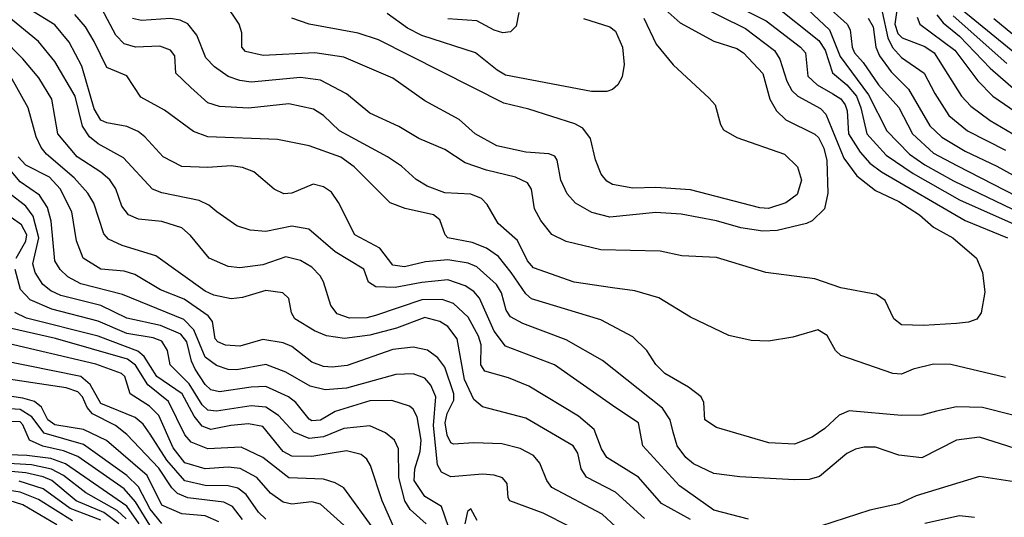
# Model space of a CAD drawing. Extents: x 501367 to 657802, y 482273 to 547541.
# Tile 369 of 656: x 613694 to 617100, y 489168 to 490890. Entities that reach past the tile are written whole.
import ezdxf

# ---------------------------------------------------------------- set-up
doc = ezdxf.new("R2010")
doc.units = 0

msp = doc.modelspace()

# ---------------------------------------------------------------- linework, layer by layer
at = {"layer": '0CON20XD'}
for points in [[(616115, 490968.4), (616276.2, 490886.2), (616395.7, 490795), (616412.9, 490775), (616421.2, 490695), (616453.4, 490665), (616506.9, 490633.1), (616535, 490616), (616549.7, 490595), (616556.3, 490575), (616560.9, 490495), (616601.2, 490431.2), (616635, 490394), (616675, 490363.1), (616964.9, 490194.9), (617111.5, 490135)], [(616365, 490978.4), (616495.3, 490855.3), (616532.8, 490762.8), (616630.7, 490630.7), (616694.4, 490505), (616772.6, 490425), (616825, 490387.8), (616925, 490332.2), (617215, 490192.5)], [(616033.8, 490943.8), (616205, 490860), (616305, 490783.2), (616324, 490754), (616347.8, 490677.8), (616365.4, 490645.4), (616385.9, 490625.9), (616465, 490582.6), (616483.3, 490563.3), (616545, 490410.9), (616590.3, 490350.3), (616655, 490298.7), (616735, 490260.8), (616807.5, 490215), (616855, 490172.4), (616922.5, 490135), (617004.5, 490065), (617025.3, 490015), (617033, 489947), (617020.5, 489875), (617005, 489853.5), (616976.6, 489843.4), (616935, 489838.7), (616821.3, 489831.3), (616745, 489834), (616718.2, 489855), (616688, 489918), (616658.4, 489938.4), (616535, 489961.8), (616445, 489993.5), (616275, 490015.5), (616105, 490067.5), (615985, 490073.3), (615909.3, 490089.3), (615705, 490093.2), (615585, 490122.3), (615535, 490146.9), (615496.6, 490195), (615475.3, 490235), (615465, 490304), (615451.1, 490325), (615409.2, 490345), (615308.9, 490368.9), (615235.2, 490395.2), (615165, 490440.7), (615075, 490478.7), (615005, 490520.7), (614905, 490567.2), (614825, 490633.4), (614735, 490680.8), (614665, 490690.4), (614495, 490673.9), (614455, 490679.3), (614415, 490693.2), (614367.2, 490727.2), (614337.8, 490757.8), (614307.2, 490837.2), (614275.6, 490875.6), (614248.7, 490888.7), (614215, 490894.1), (614115, 490887.8), (614084.2, 490894.2)], [(615916.5, 490935), (615978.9, 490878.9), (616095, 490816), (616175, 490790.3), (616198.5, 490775), (616265, 490704.5), (616289.1, 490615), (616311.8, 490575), (616345, 490544.1), (616445, 490494.1), (616457.1, 490482.9), (616476.2, 490445), (616486.6, 490403.4), (616490.3, 490289.7), (616478.8, 490235), (616435.6, 490194.4), (616415.6, 490184.4), (616315, 490160.7), (616265, 490158.1), (616189.3, 490169.3), (616105, 490194.4), (615982.7, 490217.3), (615895, 490222.7), (615735, 490206.3), (615672.9, 490222.9), (615616.7, 490255), (615587.4, 490287.4), (615566.2, 490335), (615553.7, 490403.7), (615545, 490417.8), (615525, 490426.2), (615445, 490431.1), (615345, 490453.1), (615269.5, 490495), (615214.3, 490544.3), (615095, 490609.6), (614985, 490687.5), (614815, 490760.7), (614715, 490775.2), (614535.8, 490765.8), (614475, 490780.5), (614462.9, 490795), (614462.9, 490845), (614453.3, 490875), (614406.2, 490945)], [(616305, 490940.4), (616458.6, 490818.6), (616480.3, 490785), (616506.4, 490706.4), (616555.2, 490665), (616588.9, 490625), (616604.5, 490585), (616625.2, 490495), (616691.2, 490421.2), (616785, 490358.4), (616945, 490266.2), (617217.8, 490145)], [(616455, 490967.1), (616556.9, 490875), (616567.6, 490855), (616573.5, 490795), (616582, 490775), (616612, 490742), (616665, 490664.8), (616735, 490585.9), (616782.2, 490495), (616855, 490428.5), (616935.7, 490385.7), (617185, 490257.1)], [(616733.7, 490955), (616722.1, 490875), (616732.5, 490842.5), (616747.5, 490827.5), (616825, 490797.1), (616857.5, 490775), (616952.4, 490625), (616985, 490590.8), (617051.8, 490541.8), (617227.9, 490437.9)], [(616942.5, 490935), (617180.3, 490740.3)], [(616215, 489161.6), (616095, 489192.6), (615977.1, 489277.1), (615849.2, 489415), (615834.6, 489495), (615756.8, 489546.8), (615544.5, 489695), (615375, 489760), (615335, 489811.6), (615285, 489926), (615265, 489949.2), (615235, 489969.1), (615175, 489989.5), (615085, 489980.6), (614993.3, 489963.3), (614925.9, 489965.9), (614901.1, 489981.1), (614885, 490026.9), (614785, 490086.8), (614694.3, 490165), (614635, 490175.6), (614545, 490157.1), (614491.4, 490161.4), (614445, 490176.5), (614376.2, 490225), (614348.1, 490248.1), (614314.4, 490264.4), (614185, 490291), (614153.8, 490303.8), (614052.5, 490412.5), (613965, 490461.1), (613934.9, 490484.9), (613911.3, 490521.3), (613885.8, 490625), (613815.9, 490745.9), (613758.4, 490815), (613649.2, 490905)], [(617185, 489391.2), (617015, 489444.7), (616935, 489434.7), (616815, 489373.8), (616735, 489382.5), (616655, 489410.8), (616615, 489410), (616585, 489403.8), (616555, 489388.8), (616461.1, 489308.9), (616425, 489298.8), (616375, 489297.5), (616185, 489307.7), (616095, 489319.6), (616025, 489352.7), (615998, 489375), (615968.4, 489415), (615955, 489462), (615944.4, 489505), (615917.6, 489545), (615710.2, 489710.2), (615585, 489781.6), (615435, 489838.1), (615391.5, 489861.5), (615377.2, 489885), (615360.4, 489945), (615343.5, 489973.5), (615275, 490034.3), (615245, 490047.1), (615175, 490059.3), (615097.7, 490052.3), (615025, 490035.2), (614985, 490040.2), (614939.5, 490099.5), (614853.3, 490145), (614797.3, 490257.3), (614772.9, 490292.9), (614745, 490312.1), (614708.8, 490321.2), (614635, 490289.6), (614607.1, 490287.1), (614573.7, 490303.7), (614503.8, 490363.8), (614465, 490378.8), (614425, 490384.6), (614345, 490379.1), (614255, 490381.5), (614190, 490415), (614127.1, 490485), (614103.2, 490503.2), (614065, 490520), (613995, 490532.8), (613975, 490542.7), (613951.5, 490581.5), (613908.9, 490728.9), (613865, 490812), (613815, 490872), (613729.2, 490925)], [(617235, 489495.2), (617025, 489547.5), (616935, 489550.3), (616866, 489535), (616815, 489520.7), (616745, 489520.2), (616564, 489536), (616528.8, 489521.2), (616479.5, 489475), (616435.2, 489444.8), (616375, 489420.7), (616285.3, 489425.3), (616105, 489478.5), (616064.2, 489505), (616060.8, 489565), (616051.4, 489585), (616007.7, 489617.7), (615925.5, 489665), (615895, 489696.7), (615863.5, 489745), (615815, 489792.5), (615705, 489851.3), (615465, 489923.8), (615445, 489941.8), (615394.7, 490014.7), (615350.2, 490070.2), (615309.4, 490099.4), (615259.3, 490119.3), (615174.9, 490134.9), (615166, 490145), (615147.3, 490197.3), (615125.7, 490215), (615027.2, 490237.2), (614975, 490256.2), (614851, 490381), (614805, 490414.2), (614695, 490453.3), (614585.3, 490475.2), (614345, 490484.8), (614295, 490503.4), (614195, 490576.7), (614112.4, 490622.4), (614065, 490696.2), (613995, 490724.5), (613951.6, 490815), (613921.2, 490865), (613885, 490908.6)], [(617105, 489651.1), (616915, 489696.8), (616855, 489697.3), (616785, 489680.5), (616745, 489663.3), (616715, 489665.5), (616535, 489727.9), (616516.4, 489745), (616487.2, 489797.3), (616455, 489817.1), (616368.7, 489791.3), (616285, 489777.5), (616225, 489780), (616147.3, 489797.3), (616015, 489860.6), (615905, 489927.3), (615821.9, 489951.9), (615745, 489962.4), (615612.1, 489982.1), (615471.4, 490031.4), (615450.3, 490055), (615416, 490126), (615349.1, 490185), (615310.9, 490250.9), (615291.4, 490271.4), (615255, 490286.8), (615165, 490290.4), (615104.1, 490314.1), (615065, 490337.5), (615015, 490383.1), (614966, 490416), (614800.4, 490505), (614745, 490558.5), (614710.3, 490580.3), (614625, 490598.8), (614485, 490584.2), (614385, 490590.3), (614345, 490602.3), (614285.7, 490655.7), (614234.4, 490705), (614230, 490765), (614215.6, 490785), (614178.3, 490798.3), (614095, 490794.8), (614055, 490807), (614026.3, 490836.3), (613977.5, 490927.5)], [(615645, 490894.7), (615735.5, 490865.5), (615755, 490850.9), (615779.8, 490795), (615784.7, 490735), (615777.9, 490692.1), (615763.6, 490665), (615745, 490648.2), (615725, 490641.8), (615672.1, 490642.1), (615375, 490698.4), (615345.6, 490715), (615270.6, 490775), (615085.2, 490835.2), (615035, 490861.2), (614965, 490911.8)], [(615420.4, 490915), (615411.9, 490868.1), (615391.9, 490848.1), (615365, 490845.3), (615335, 490854.2), (615275.9, 490885.9), (615175, 490893)], [(616677.8, 490917.8), (616697.5, 490827.5), (616713.7, 490793.6), (616745, 490759), (616822.8, 490705), (616860.4, 490635), (616908.9, 490558.9), (616973.3, 490505), (617105, 490438.4)], [(616867.4, 490907.4), (616889, 490879), (616945, 490833.3), (617052, 490722), (617140.5, 490645)], [(616924, 490904), (617108.9, 490739)], [(616015, 489160.4), (615914.7, 489215), (615835, 489306.8), (615725.3, 489375), (615707, 489405), (615681.2, 489471.2), (615627.6, 489517.6), (615455, 489621.8), (615385, 489650.3), (615303.3, 489673.3), (615289.6, 489695), (615290.2, 489765), (615281.6, 489795), (615245, 489860.8), (615195, 489908), (615155, 489921.4), (615085, 489920.1), (614925, 489866.8), (614895, 489858.7), (614835, 489857.3), (614792.4, 489872.4), (614770.3, 489900.3), (614745, 489983.3), (614733.5, 490003.5), (614705, 490034), (614665, 490056.6), (614615, 490069.3), (614535, 490041.9), (614455, 490031.8), (614414.5, 490035.5), (614349.4, 490065), (614285, 490143.3), (614255, 490169.5), (614185, 490191.5), (614105, 490199.6), (614070, 490215), (614047.5, 490245), (614026.2, 490305), (614005.4, 490335.4), (613975, 490362.9), (613892.6, 490415), (613825.7, 490495), (613805.5, 490615.5), (613759.5, 490689.5), (613704.6, 490754.6), (613560.1, 490900.1)], [(615853, 490895), (615896.1, 490806.1), (615955, 490734.4), (616078.9, 490618.9), (616100, 490595), (616117.9, 490527.9), (616129.4, 490509.4), (616175, 490482.5), (616339.4, 490425), (616385, 490380.6), (616398.4, 490335), (616384.1, 490285), (616345, 490256.6), (616285, 490236.9), (616255, 490239.2), (616015, 490301.2), (615895, 490309.8), (615815, 490307.4), (615745, 490319.6), (615725, 490331.2), (615705.6, 490355.6), (615685.8, 490405), (615668.6, 490478.6), (615641.8, 490515), (615615, 490529.4), (615455, 490580.3), (615369.1, 490600.9), (614935, 490821), (614865, 490843.8), (614695, 490874.5), (614635, 490896)], [(616629.8, 490895), (616646.6, 490865), (616656.1, 490795), (616668.5, 490765), (616709.3, 490709.3), (616769.3, 490649.3), (616843.1, 490523.1), (616884, 490484), (616965, 490435.6), (617075, 490382.7), (617253.9, 490283.9)], [(616798.8, 490898.8), (616807.8, 490875), (616928.7, 490785), (617008.3, 490678.3), (617060.3, 490625), (617277.1, 490477.1)], [(617064, 490894), (617215, 490770.3)], [(615855, 489163.7), (615755.4, 489255), (615655, 489307.1), (615636.1, 489335), (615625, 489389.2), (615608.5, 489415), (615445, 489511.4), (615295, 489550.4), (615265, 489575.4), (615232.4, 489645), (615207, 489785), (615175, 489828), (615146.9, 489845), (615095, 489859), (614997.4, 489822.6), (614905, 489798.4), (614817, 489787), (614755, 489796.2), (614713.2, 489813.2), (614646.2, 489855), (614633.8, 489875), (614624.4, 489925), (614604.6, 489944.6), (614545, 489952.4), (614465, 489928.7), (614425.6, 489924.4), (614365, 489937), (614335, 489950), (614165, 490073.2), (614048, 490108), (614000.6, 490130.6), (613985, 490148.6), (613950, 490255), (613929.8, 490289.8), (613882.6, 490342.6), (613786.3, 490425), (613768.2, 490448.2), (613751.2, 490485), (613723.5, 490585), (613662.3, 490695)], [(615756.7, 489135), (615708.6, 489178.6), (615535, 489270.5), (615517.2, 489295), (615492.9, 489355), (615471.5, 489381.5), (615425, 489405.9), (615362.2, 489422.3), (615265, 489425.3), (615195, 489420.4), (615185, 489425.4), (615172.5, 489452.5), (615165.4, 489495), (615173.1, 489526.9), (615196.4, 489573.6), (615196.2, 489595), (615165, 489687.9), (615139.9, 489719.9), (615105, 489746.3), (615055, 489756.6), (614985, 489748.1), (614826.5, 489693.5), (614775, 489687.1), (614745, 489689.8), (614705, 489704.2), (614635, 489759.5), (614605, 489771.7), (614535, 489782.9), (614455, 489760.2), (614406, 489764), (614379.1, 489775), (614370.4, 489785), (614360.9, 489845), (614345.4, 489865), (614262.5, 489922.5), (614180.9, 489955), (614092.1, 490007.9), (614055, 490020), (613975, 490027.1), (613913.9, 490065), (613889.8, 490125), (613874.4, 490225), (613834, 490305), (613796.7, 490345), (613715, 490386.7), (613688.4, 490415)], [(615595.9, 489135.9), (615505, 489182.3), (615389.2, 489225), (615383.3, 489235), (615380.8, 489285), (615363.8, 489303.8), (615335, 489313.2), (615295, 489316.4), (615185, 489307.5), (615153.5, 489323.5), (615139.8, 489349.8), (615125.9, 489485), (615133, 489585), (615116.4, 489625), (615095, 489649.2), (615055, 489664.2), (614995, 489661.7), (614824.8, 489614.8), (614751, 489609), (614698.7, 489621.3), (614615, 489670.4), (614545, 489696.3), (614445, 489678), (614415, 489679.8), (614375, 489693.5), (614335, 489721.7), (614296.3, 489816.3), (614262.2, 489852.2), (614048.9, 489938.9), (613905, 489975.9), (613860, 490000), (613833.6, 490025), (613815, 490055.7), (613802.6, 490192.6), (613789.6, 490239.6), (613762.5, 490282.5), (613695, 490328.8), (613648.1, 490385)], [(615177.1, 489135), (615152.9, 489205), (615095, 489239.5), (615059.1, 489295), (615060.4, 489335), (615079.7, 489395), (615082.9, 489435), (615069.3, 489515), (615055, 489541.5), (615041.9, 489551.9), (614981.5, 489571.5), (614905, 489571.2), (614785.7, 489534.3), (614735, 489504), (614705, 489501.6), (614695, 489506.8), (614649.4, 489565), (614623.8, 489585), (614545, 489620), (614495, 489618.3), (614385, 489601.6), (614355, 489608.6), (614335, 489627.7), (614300.9, 489680.9), (614288.2, 489708.2), (614271.9, 489775), (614251.1, 489801.1), (614181.5, 489831.5), (614065, 489857), (613975, 489900.4), (613836.2, 489935), (613801.5, 489951.5), (613773.4, 489973.4), (613746.9, 490015), (613739.5, 490045), (613759.6, 490135), (613740.5, 490210.5), (613715.1, 490245.1), (613658.7, 490288.7)], [(613681.5, 490065), (613715, 490123.3), (613718.5, 490145), (613699.9, 490179.9), (613664.7, 490205)], [(615099.8, 489145), (615045, 489194.8), (615025.9, 489225), (615005.7, 489305), (615004.8, 489405), (614990.3, 489435), (614959.7, 489459.7), (614905, 489483.9), (614814.7, 489474.7), (614745, 489446), (614695, 489440.6), (614642.5, 489462.5), (614589.6, 489519.6), (614545, 489549), (614495, 489553.7), (614375, 489535.2), (614345, 489538.2), (614325, 489556.7), (614279.8, 489629.8), (614214.7, 489695), (614204.7, 489745), (614185, 489777.6), (614155, 489788.6), (614065, 489804.1), (613965, 489846.2), (613805, 489888.3), (613730.5, 489920.5), (613696.5, 489956.5), (613677.9, 490025)], [(614991.7, 489125), (614947.5, 489225), (614907.4, 489347.4), (614895, 489368.9), (614874.7, 489384.7), (614825, 489398.3), (614705, 489377.6), (614635, 489379), (614605, 489395.2), (614535, 489481.9), (614485, 489490.8), (614424.6, 489485.4), (614355, 489471.2), (614325, 489483.3), (614297.3, 489517.3), (614255.4, 489595), (614167.9, 489655), (614124.7, 489724.7), (614102.9, 489742.9), (613965, 489794.6), (613716.9, 489856.9), (613677.2, 489877.2)], [(614922.5, 489122.5), (614815, 489269.3), (614785, 489287.4), (614745, 489299.1), (614625, 489304.8), (614534.7, 489375), (614460.2, 489410.2), (614345, 489404.2), (614287.5, 489427.5), (614265, 489452.9), (614208.9, 489568.9), (614136.7, 489626.7), (614094.1, 489694.1), (614066.9, 489715), (613817.2, 489787.2), (613665, 489821.2)], [(614895, 489069.1), (614735, 489212.9), (614705, 489221), (614635, 489213.6), (614605, 489220.4), (614561.5, 489251.5), (614514.7, 489305), (614456.2, 489336.2), (614415, 489341.7), (614335, 489335.2), (614265, 489356.6), (614225, 489407.6), (614175, 489520.2), (614142.8, 489552.8), (614076.1, 489595), (614057.2, 489655), (614046, 489666), (613957.2, 489697.2), (613633.4, 489773.4)], [(614545, 489161.3), (614519.8, 489185), (614476.8, 489246.8), (614448, 489268), (614415, 489276.3), (614335, 489277.5), (614265, 489294.3), (614203.2, 489365), (614145.5, 489455), (614120.5, 489490.5), (614093.6, 489513.6), (613975, 489562.1), (613937.9, 489627.9), (613905, 489654.6), (613625, 489711.7)], [(614465, 489159.7), (614429.7, 489205), (614399.9, 489219.9), (614275, 489235.1), (614239.6, 489249.6), (614219.7, 489269.7), (614175, 489337.5), (614065, 489454.3), (614025.6, 489485.6), (613945.5, 489525.5), (613927.6, 489547.6), (613911.1, 489585), (613895, 489602), (613855, 489616.2), (613585, 489656.5)], [(614382.2, 489152.2), (614335, 489173), (614255, 489179.2), (614185, 489209.5), (614135, 489312.1), (613993.7, 489433.7), (613915, 489471.2), (613815, 489487.8), (613790.6, 489505), (613768.8, 489548.8), (613745, 489568.5), (613705, 489580), (613555, 489601.5)], [(614185, 489145.8), (614145, 489195.5), (614105, 489272.7), (614065, 489312.8), (613915, 489419.7), (613778.4, 489458.4), (613735.7, 489515.7), (613695, 489541.2), (613555, 489549.9)], [(614175, 489090.2), (614095, 489221), (614055, 489265.9), (613895, 489378.7), (613845, 489398), (613773.9, 489413.9), (613728.1, 489435), (613705, 489487.6), (613695, 489497.9), (613525, 489504.5)], [(614107.1, 489145), (614065, 489206.3), (613852.6, 489352.6), (613801.1, 489371.1), (613717.9, 489382.1), (613625, 489385.1)], [(614036.8, 489145), (613985, 489184.6), (613889.2, 489225), (613804.5, 489294.5), (613775, 489307.9), (613715, 489321.2), (613574.1, 489334.1)], [(614062.5, 489162.4), (614031.1, 489191.1), (613922.9, 489252.9), (613845, 489312.8), (613804.3, 489334.3), (613735, 489349.3), (613615, 489356.1)], [(617165, 489285.3), (617015, 489309.3), (616795, 489242.1), (616735, 489214.7), (616635, 489192.5), (616465, 489136.4)], [(613876, 489156), (613759.1, 489229.1), (613695, 489254.9), (613615, 489267.1)], [(613975, 489157.5), (613868.2, 489198.2), (613775, 489266), (613692.3, 489292.3)], [(613821.7, 489141.7), (613705, 489210.9), (613635, 489232.6)], [(615276.7, 489156.7), (615255, 489197.5), (615242.7, 489187.3), (615234, 489145)], [(616997.3, 489167.3), (616945, 489172.5), (616825, 489145.9)]]:
    msp.add_lwpolyline(points, dxfattribs=at)

doc.saveas('drawing.dxf')
